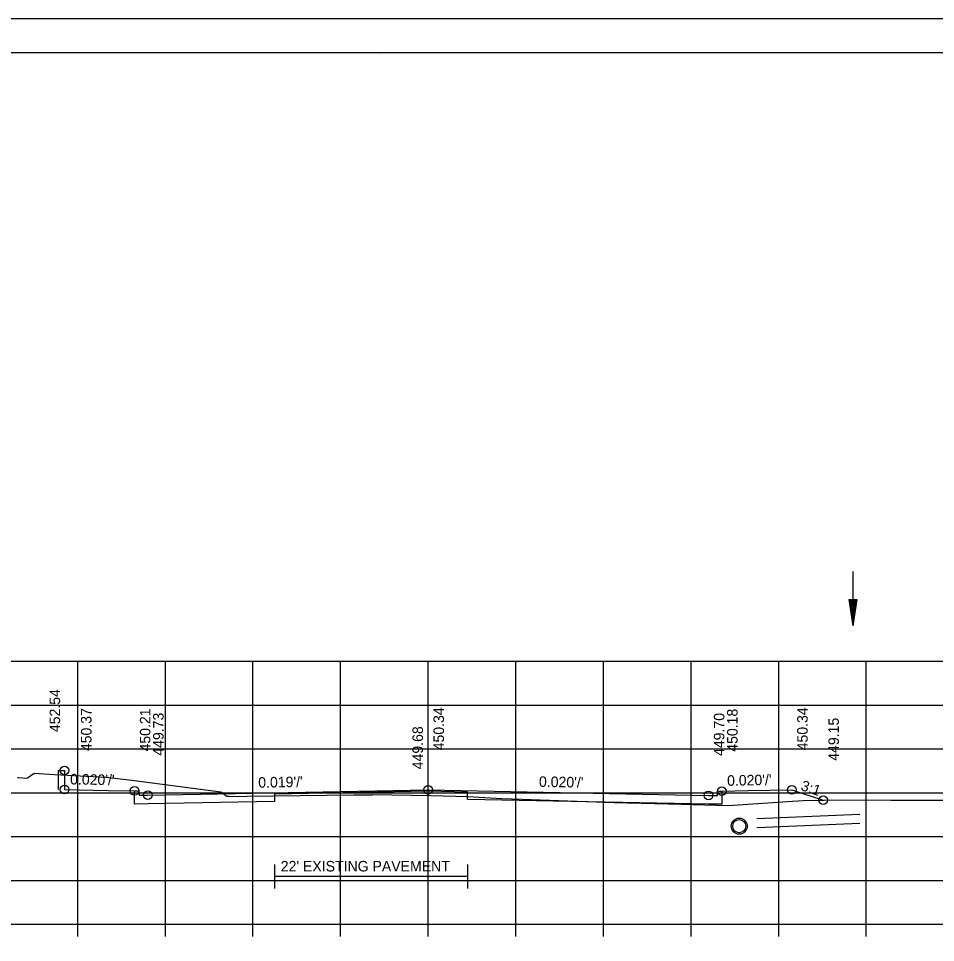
# Model space of a CAD drawing. Extents: x 1538688 to 1540766, y 656250 to 671912.
# Drawn here: x 1538811.4 to 1538916.1, y 664979.3 to 665084.8 of the extents above; entities that cross this region are included whole.
import ezdxf

# ---------------------------------------------------------------- set-up
doc = ezdxf.new("R2010")
doc.units = 0
for name, color, linetype in [('15', 7, 'Continuous'), ('18', 7, 'Continuous'), ('20', 7, 'Continuous'), ('22', 7, 'Continuous'), ('26', 7, 'Continuous'), ('39', 7, 'Continuous'), ('41', 7, 'Continuous'), ('42', 7, 'Continuous'), ('7', 7, 'Continuous'), ('Borings', 7, 'Continuous'), ('RipRap', 7, 'Continuous'), ('Wall Heights', 7, 'Continuous')]:
    doc.layers.add(name, color=color, linetype=linetype)

msp = doc.modelspace()

# ---------------------------------------------------------------- linework, layer by layer
at = {"layer": '15'}
for p, q in [((1538906.19, 665018.44), (1538906.64, 665015.44)), ((1538906.19, 665018.44), (1538907.09, 665018.44)), ((1538906.27, 665018.44), (1538906.64, 665015.94)), ((1538906.35, 665018.44), (1538906.64, 665016.46)), ((1538906.42, 665018.44), (1538906.64, 665016.96)), ((1538906.5, 665018.44), (1538906.64, 665017.47)), ((1538906.57, 665018.44), (1538906.64, 665017.97)), ((1538907.09, 665018.44), (1538906.64, 665015.44)), ((1538906.79, 665018.44), (1538906.64, 665017.47)), ((1538906.94, 665018.44), (1538906.64, 665016.46)), ((1538907.02, 665018.44), (1538906.64, 665015.94)), ((1538906.87, 665018.44), (1538906.64, 665016.96)), ((1538906.72, 665018.44), (1538906.64, 665017.97))]:
    msp.add_line(p, q, dxfattribs=at)
at = {"layer": '18'}
msp.add_lwpolyline([(1538811.31, 664998.14), (1538811.42, 664998.13), (1538812.37, 664998.05), (1538812.46, 664998.12), (1538813.2, 664998.63), (1538815.52, 664998.5), (1538821.4, 664998.19), (1538824.35, 664997.83), (1538834.51, 664996.49), (1538835.07, 664996.1), (1538835.21, 664996.01), (1538835.47, 664996.01), (1538836.58, 664995.99), (1538837.52, 664996), (1538840.47, 664996.06), (1538849.68, 664996.17), (1538851.79, 664996.18), (1538851.81, 664996.21), (1538858.47, 664996.08), (1538862.74, 664995.98), (1538864.64, 664995.87), (1538866.58, 664995.74), (1538868.88, 664995.67), (1538879.39, 664995.29), (1538887.08, 664995.09), (1538892.41, 664994.93), (1538899.75, 664995.44), (1538900.96, 664995.52), (1538905.78, 664995.59), (1538910.99, 664995.54), (1538924.98, 664995.57)], dxfattribs=at)
at = {"layer": '20'}
msp.add_lwpolyline([(1538815.98, 664996.77), (1538815.99, 664998.94), (1538816.66, 664998.94), (1538816.67, 664998.44), (1538816.68, 664996.77), (1538821.67, 664996.67), (1538824.67, 664996.61), (1538825.17, 664996.61), (1538825.18, 664996.11), (1538826.18, 664996.13), (1538858.18, 664996.74), (1538890.18, 664996.1), (1538891.18, 664996.08), (1538891.19, 664996.58), (1538891.69, 664996.58), (1538894.69, 664996.64), (1538899.69, 664996.74), (1538903.25, 664995.55)], dxfattribs=at)
at = {"layer": '22'}
for p, q in [((1538718.18, 665011.4), (1538998.18, 665011.4)), ((1538818.18, 664981.4), (1538818.18, 665011.4)), ((1538828.18, 664981.4), (1538828.18, 665011.4)), ((1538838.18, 664981.4), (1538838.18, 665011.4)), ((1538848.18, 664981.4), (1538848.18, 665011.4)), ((1538858.18, 664981.4), (1538858.18, 665011.4)), ((1538868.18, 664981.4), (1538868.18, 665011.4)), ((1538878.18, 664981.4), (1538878.18, 665011.4)), ((1538888.18, 664981.4), (1538888.18, 665011.4)), ((1538898.18, 664981.4), (1538898.18, 665011.4)), ((1538908.18, 664981.4), (1538908.18, 665011.4)), ((1538718.18, 665006.4), (1538998.18, 665006.4)), ((1538718.18, 665001.4), (1538998.18, 665001.4)), ((1538718.18, 664996.4), (1538998.18, 664996.4)), ((1538718.18, 664991.4), (1538998.18, 664991.4)), ((1538718.18, 664986.4), (1538998.18, 664986.4)), ((1538718.18, 664981.4), (1538998.18, 664981.4))]:
    msp.add_line(p, q, dxfattribs=at)
at = {"layer": '26'}
for p, q in [((1538687.78, 665084.75), (1539021.11, 665084.75)), ((1538907.45, 664993.91), (1538895.68, 664993.41)), ((1538907.45, 664992.89), (1538895.68, 664992.39))]:
    msp.add_line(p, q, dxfattribs=at)
msp.add_lwpolyline([(1538687.77, 665084.75), (1539021.11, 665084.75), (1539021.11, 664871.42), (1538687.77, 664871.42)], close=True, dxfattribs=at)
for centre, radius in [((1538816.66, 664998.94), 0.5), ((1538816.68, 664996.77), 0.5), ((1538824.67, 664996.61), 0.5), ((1538858.18, 664996.74), 0.5), ((1538891.69, 664996.58), 0.5), ((1538899.69, 664996.74), 0.5), ((1538826.18, 664996.13), 0.5), ((1538890.18, 664996.1), 0.5), ((1538903.25, 664995.55), 0.5), ((1538893.68, 664992.59), 0.917)]:
    msp.add_circle(centre, radius, dxfattribs=at)
at = {"layer": '39'}
msp.add_line((1538906.64, 665021.63), (1538906.64, 665015.44), dxfattribs=at)
msp.add_circle((1538893.68, 664992.59), 0.75, dxfattribs=at)
at = {"layer": '7'}
for p, q in [((1538840.65, 664988.23), (1538840.65, 664985.48)), ((1538862.65, 664988.23), (1538862.65, 664985.48)), ((1538862.65, 664986.86), (1538840.65, 664986.86))]:
    msp.add_line(p, q, dxfattribs=at)
at = {"layer": 'Borings'}
for p, q in [((1538718.18, 664981.4), (1538998.18, 664981.4)), ((1538818.18, 664980), (1538818.18, 664981.4)), ((1538828.18, 664980), (1538828.18, 664981.4)), ((1538838.18, 664980), (1538838.18, 664981.4)), ((1538848.18, 664980), (1538848.18, 664981.4)), ((1538858.18, 664980), (1538858.18, 664981.4)), ((1538868.18, 664980), (1538868.18, 664981.4)), ((1538878.18, 664980), (1538878.18, 664981.4)), ((1538888.18, 664980), (1538888.18, 664981.4)), ((1538898.18, 664980), (1538898.18, 664981.4)), ((1538908.18, 664980), (1538908.18, 664981.4))]:
    msp.add_line(p, q, dxfattribs=at)
at = {"layer": 'RipRap'}
for p, q in [((1538700.18, 665080.86), (1539016.36, 665080.86)), ((1538852.7, 665080.6), (1538852.7, 665080.6)), ((1538852.7, 665080.6), (1538852.7, 665080.6))]:
    msp.add_line(p, q, dxfattribs=at)
at = {"layer": 'Wall Heights'}
msp.add_lwpolyline([(1538891.69, 664996.58), (1538891.69, 664995.08), (1538890.18, 664995.1), (1538862.65, 664995.65), (1538862.65, 664996.48), (1538858.18, 664996.57), (1538840.65, 664996.24), (1538840.65, 664995.41), (1538826.18, 664995.13), (1538824.67, 664995.11), (1538824.67, 664996.61)], dxfattribs=at)

# ---------------------------------------------------------------- texts
at = {"layer": '41'}
for s, p in [('452.54', (1538816.17, 665003.32)), ('450.37', (1538819.75, 665001.15)), ('450.21', (1538826.47, 665001.11)), ('449.73', (1538827.98, 665000.63)), ('450.34', (1538859.98, 665001.24)), ('449.70', (1538891.98, 665000.6)), ('450.18', (1538893.49, 665001.08)), ('450.34', (1538901.49, 665001.24)), ('449.15', (1538905.05, 665000.05)), ('449.68', (1538857.58, 664999.08))]:
    msp.add_text(s, height=1.2, rotation=90, dxfattribs=at).set_placement(p)
at = {"layer": '42'}
for s, rotation, p in [("0.020'/'", 358.8542, (1538817.3, 664997.36)), ("0.019'/'", 1.0855, (1538838.79, 664996.97)), ("0.020'/'", 358.8542, (1538870.81, 664997.08)), ("0.020'/'", 1.1458, (1538892.3, 664997.19)), ('3:1', 341.5651, (1538900.62, 664996.72))]:
    msp.add_text(s, height=1.2, rotation=rotation, dxfattribs=at).set_placement(p)
at = {"layer": '7'}
msp.add_text("22' EXISTING PAVEMENT", height=1.2, dxfattribs=at).set_placement((1538841.35, 664987.42))

doc.saveas('drawing.dxf')
